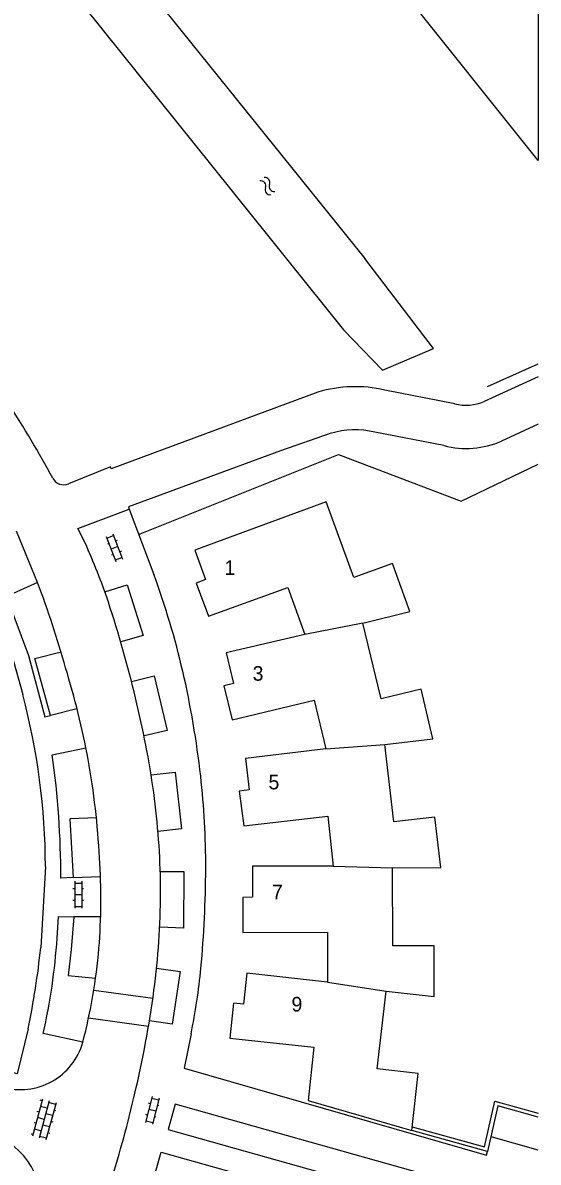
# Model space of a CAD drawing. Extents: x 148816 to 151297, y 399515 to 402500.
# Drawn here: x 151253.1 to 151297.2, y 400866.1 to 400963.7 of the extents above; entities that cross this region are included whole.
import ezdxf

# ---------------------------------------------------------------- set-up
doc = ezdxf.new("R2010")
doc.units = 0
for name, color, linetype in [('B01 Hoofdgebouw  [T] Norm', 7, 'Continuous'), ('B07 Tussenmuur  [D] Norm', 7, 'Continuous'), ('S02 Open verharding  Norm', 7, 'Continuous'), ('S05 Water  Norm', 7, 'Continuous'), ('T01 Muur  [T] Norm', 7, 'Continuous'), ('T03 Hek raster  [T] Norm', 7, 'Continuous'), ('T09 Insteek water  [T] Norm', 7, 'Continuous'), ('T10 Cultuurscheiding  [T] Gem', 7, 'Continuous'), ('V00 Kant verharding algemeen  [T] Norm', 7, 'Continuous'), ('V00 Kant verharding algemeen secundair  [T] Gem', 7, 'Continuous'), ('V00 Kant verharding algemeen secundair  [T] Norm', 7, 'Continuous'), ('Z02 Huisnummer  [Tekst] Norm', 7, 'Continuous')]:
    doc.layers.add(name, color=color, linetype=linetype)

msp = doc.modelspace()

# ---------------------------------------------------------------- linework, layer by layer
at = {"layer": 'B01 Hoofdgebouw  [T] Norm'}
msp.add_lwpolyline([(151284.1, 400901.867), (151288.221, 400902.36), (151287.23, 400906.627), (151283.79, 400905.792), (151282.214, 400912.283), (151286.254, 400913.281), (151284.777, 400917.374), (151281.457, 400916.176), (151279.087, 400922.651), (151267.823, 400918.517), (151268.752, 400916.003), (151267.954, 400915.709), (151268.995, 400912.883), (151275.812, 400915.321), (151277.254, 400911.286), (151270.512, 400909.73), (151271.145, 400907.107), (151270.316, 400906.907), (151271.023, 400903.979), (151278.06, 400905.68), (151279.066, 400901.515), (151272.165, 400900.665), (151272.5, 400897.998), (151271.645, 400897.891), (151272.019, 400894.914), (151279.213, 400895.726), (151279.693, 400891.467), (151272.779, 400891.468), (151272.789, 400888.789), (151271.943, 400888.786), (151271.954, 400885.786), (151279.194, 400885.813), (151279.209, 400881.528), (151272.299, 400882.291), (151272.013, 400879.626), (151271.16, 400879.718), (151270.838, 400876.722), (151278.037, 400875.948), (151277.545, 400871.374), (151286.411, 400868.811), (151286.962, 400873.7), (151283.464, 400874.094), (151284.213, 400880.742), (151288.325, 400880.281), (151288.318, 400884.643), (151284.788, 400884.637), (151284.777, 400891.307), (151288.914, 400891.333), (151288.397, 400895.663), (151284.892, 400895.244)], close=True, dxfattribs=at)
at = {"layer": 'B07 Tussenmuur  [D] Norm'}
for p, q in [((151279.066, 400901.515), (151284.1, 400901.867)), ((151279.066, 400901.515), (151284.1, 400901.867)), ((151279.693, 400891.467), (151284.777, 400891.307)), ((151279.693, 400891.467), (151284.777, 400891.307)), ((151279.209, 400881.528), (151284.213, 400880.742)), ((151279.209, 400881.528), (151284.213, 400880.742))]:
    msp.add_line(p, q, dxfattribs=at)
msp.add_lwpolyline([(151282.214, 400912.283), (151277.254, 400911.286)], dxfattribs=at)
msp.add_lwpolyline([(151282.214, 400912.283), (151277.254, 400911.286)], dxfattribs=at)
at = {"layer": 'S02 Open verharding  Norm'}
for p, q in [((151260.258, 400919.694), (151261.084, 400917.547)), ((151260.312, 400919.554), (151260.872, 400919.769)), ((151260.491, 400919.087), (151260.351, 400919.033)), ((151260.818, 400919.909), (151261.644, 400917.762)), ((151261.191, 400919.356), (151261.051, 400919.302)), ((151261.231, 400918.836), (151260.671, 400918.62)), ((151260.85, 400918.154), (151260.71, 400918.1)), ((151261.55, 400918.423), (151261.41, 400918.369)), ((151261.03, 400917.687), (151261.59, 400917.902)), ((151257.551, 400890.162), (151257.551, 400887.862)), ((151257.551, 400890.012), (151258.151, 400890.012)), ((151258.151, 400890.162), (151258.151, 400887.862)), ((151257.551, 400889.512), (151257.401, 400889.512)), ((151258.151, 400889.012), (151257.551, 400889.012)), ((151258.301, 400889.512), (151258.151, 400889.512)), ((151257.551, 400888.512), (151257.401, 400888.512)), ((151257.551, 400888.012), (151258.151, 400888.012)), ((151258.301, 400888.512), (151258.151, 400888.512)), ((151254.79, 400871.513), (151253.93, 400868.327)), ((151255.369, 400871.356), (151254.509, 400868.17)), ((151254.751, 400871.368), (151254.606, 400871.407)), ((151255.909, 400871.055), (151255.33, 400871.211)), ((151264.188, 400871.741), (151263.619, 400869.512)), ((151264.151, 400871.595), (151264.732, 400871.447)), ((151264.769, 400871.592), (151264.2, 400869.364)), ((151254.49, 400870.402), (151254.346, 400870.441)), ((151255.2, 400870.729), (151254.621, 400870.885)), ((151255.649, 400870.09), (151255.07, 400870.246)), ((151255.949, 400871.2), (151255.089, 400868.014)), ((151255.779, 400870.572), (151255.924, 400870.533)), ((151264.027, 400871.111), (151263.882, 400871.148)), ((151264.485, 400870.478), (151263.903, 400870.626)), ((151264.754, 400870.925), (151264.609, 400870.962)), ((151254.23, 400869.437), (151254.085, 400869.476)), ((151254.939, 400869.763), (151254.36, 400869.92)), ((151255.388, 400869.124), (151254.809, 400869.281)), ((151255.519, 400869.607), (151255.663, 400869.568)), ((151263.78, 400870.142), (151263.634, 400870.179)), ((151263.656, 400869.657), (151264.237, 400869.509)), ((151264.506, 400869.956), (151264.361, 400869.993)), ((151253.969, 400868.471), (151253.824, 400868.511)), ((151254.099, 400868.954), (151254.679, 400868.798)), ((151255.128, 400868.159), (151254.548, 400868.315)), ((151255.258, 400868.641), (151255.403, 400868.602))]:
    msp.add_line(p, q, dxfattribs=at)
at = {"layer": 'S05 Water  Norm'}
for centre, start, end in [((151273.842, 400950.008), 336.59573, 100.45076), ((151273.49, 400949.728), 336.59573, 100.45076), ((151274.27, 400949.39), 156.59573, 280.45075), ((151274.622, 400949.67), 156.59573, 280.45075)]:
    msp.add_arc(centre, 0.425, start, end, dxfattribs=at)
at = {"layer": 'T01 Muur  [T] Norm'}
for points in [[(151286.447, 400869.134), (151292.656, 400867.406), (151293.535, 400871.328), (151297.242, 400870.294)], [(151297.242, 400869.962), (151293.774, 400870.929), (151292.895, 400867.007), (151286.411, 400868.811)]]:
    msp.add_lwpolyline(points, dxfattribs=at)
at = {"layer": 'T03 Hek raster  [T] Norm'}
for points in [[(151292.902, 400932.539), (151297.242, 400934.49)], [(151263.004, 400919.866), (151280.135, 400926.716), (151290.658, 400922.705)], [(151290.658, 400922.705), (151297.242, 400925.879)]]:
    msp.add_lwpolyline(points, dxfattribs=at)
at = {"layer": 'T09 Insteek water  [T] Norm'}
msp.add_line((151236.901, 401000), (151282.399, 400943.514), dxfattribs=at)
for points in [[(151243.919, 400983.055), (151280.556, 400937.388), (151283.906, 400933.941)], [(151283.906, 400933.941), (151288.289, 400935.786), (151282.399, 400943.514)]]:
    msp.add_lwpolyline(points, dxfattribs=at)
at = {"layer": 'T10 Cultuurscheiding  [T] Gem'}
for points in [[(151297.242, 400951.906), (151238.433, 401025.441), (151288.375, 401065.133), (151297.242, 401053.927)], [(151297.242, 401053.927), (151297.242, 400951.906)]]:
    msp.add_lwpolyline(points, dxfattribs=at)
at = {"layer": 'V00 Kant verharding algemeen  [T] Norm'}
for p, q in [((151290.088, 400931.056), (151284.1, 400932.235)), ((151289.163, 400927.474), (151283.262, 400928.631)), ((151254.376, 400915.754), (151252.575, 400920.143)), ((151255.626, 400900.989), (151258.501, 400901.582)), ((151255.047, 400891.427), (151254.641, 400884.481)), ((151256.994, 400882.1), (151259.323, 400881.858)), ((151264.238, 400880.111), (151259.174, 400880.815)), ((151258.245, 400876.374), (151254.858, 400877.118))]:
    msp.add_line(p, q, dxfattribs=at)
for points in [[(151297.242, 400933.366), (151292.628, 400931.259)], [(151278.381, 400932.058), (151260.673, 400925.483), (151260.602, 400925.67), (151257.014, 400924.216)], [(151297.242, 400929.299), (151294.11, 400927.869)], [(151279.439, 400928.513), (151275.172, 400927.031), (151262.148, 400922.229), (151262.22, 400922.038)], [(151258.439, 400919.154), (151257.828, 400920.373), (151262.22, 400922.038), (151264.333, 400916.432)], [(151249.046, 400917.098), (151250.352, 400914.279), (151252.315, 400909.027), (151253.104, 400906.158)], [(151254.376, 400915.754), (151251.699, 400914.55), (151253.597, 400909.493), (151254.981, 400904.247), (151255.481, 400904.373), (151254.122, 400909.252), (151256.387, 400909.819)], [(151259.447, 400895.608), (151257.128, 400895.508), (151257.409, 400890.473), (151256.359, 400890.428)], [(151256.046, 400885.293), (151256.162, 400887.137), (151257.466, 400887.119)], [(151257.466, 400887.119), (151257.238, 400884.317), (151256.994, 400882.1)], [(151253.562, 400877.529), (151252.635, 400873.673), (151242.28, 400876.579)], [(151267.511, 400877.086), (151266.932, 400874.152)], [(151267.511, 400877.086), (151266.932, 400874.152), (151292.828, 400866.708), (151292.895, 400867.007)], [(151297.242, 400862.441), (151291.101, 400864.18), (151291.089, 400864.058), (151266.16, 400871.078), (151265.542, 400868.907), (151291.719, 400861.527), (151292.384, 400863.816)], [(151297.242, 400867.13), (151293.216, 400868.27)], [(151268.159, 400840.119), (151258.163, 400842.93), (151264.95, 400866.975), (151275.712, 400863.938)]]:
    msp.add_lwpolyline(points, dxfattribs=at)
for centre, radius, start, end in [((151281.573, 400921.364), 11.16, 76.91484, 106.621), ((151169.462, 400877.751), 98.158, 28.56486, 32.93174), ((151291.064, 400934.837), 3.905, 255.52179, 293.60856), ((151281.573, 400921.364), 7.46, 76.91484, 106.621), ((151291.064, 400934.837), 7.605, 255.52179, 293.60856), ((151256.585, 400925.143), 1.021, 206.57681, 294.82028), ((151207.51, 400896.249), 55.843, 18.61535, 24.21519), ((151197.148, 400891.872), 71.533, 13.14829, 20.08015), ((151159.501, 400880.55), 101.196, 16.00327, 20.35763), ((151159.714, 400881.072), 105.986, 13.53204, 18.14276), ((151181.005, 400885.618), 79.135, 10.90882, 16.76858), ((151187.379, 400889.976), 81.479, 6.47916, 12.88419), ((151195.398, 400891.053), 59.65, 0.3592, 14.66853), ((151184.097, 400886.591), 80.989, 7.92523, 13.77248), ((151182.114, 400890.581), 74.245, 359.88204, 8.0586), ((151188.861, 400888.333), 70.917, 3.10333, 9.95623), ((151199.74, 400891.422), 69.033, 359.88188, 6.44399), ((151200.688, 400889.049), 64.218, 0.57711, 7.79411), ((151207.02, 400888.629), 52.773, 355.4263, 3.84929), ((151173.445, 400891.611), 95.328, 354.65454, 359.80115), ((151198.892, 400889.423), 66.012, 352.98206, 0.23668), ((151201.63, 400889.027), 54.544, 347.3886, 356.07459), ((151185.166, 400891.704), 69.849, 348.29103, 354.06433), ((151209.971, 400888.794), 49.846, 345.57124, 354.96649), ((151211.927, 400888.323), 56.709, 348.5709, 354.33977), ((151171.635, 400893.459), 93.56, 347.05751, 352.56865), ((151252.893, 400877.88), 5.56, 254.04088, 344.28726), ((151171.178, 400892.984), 93.9, 342.59241, 347.40238), ((151248.695, 400862.725), 5.961, 345.09733, 75.07204)]:
    msp.add_arc(centre, radius, start, end, dxfattribs=at)
at = {"layer": 'V00 Kant verharding algemeen secundair  [T] Gem'}
msp.add_line((151258.737, 400878.475), (151263.867, 400877.754), dxfattribs=at)
at = {"layer": 'V00 Kant verharding algemeen secundair  [T] Norm'}
for p, q in [((151257.746, 400904.935), (151255.481, 400904.373)), ((151257.409, 400890.473), (151259.758, 400890.566)), ((151259.772, 400887.122), (151257.466, 400887.119))]:
    msp.add_line(p, q, dxfattribs=at)
for points in [[(151260.14, 400914.949), (151262.054, 400915.547), (151263.407, 400911.219), (151261.486, 400910.661)], [(151262.409, 400907.279), (151264.353, 400907.747), (151265.475, 400903.089), (151263.487, 400902.61)], [(151264.088, 400899.269), (151266.139, 400899.5), (151266.683, 400894.658), (151264.68, 400894.433)], [(151264.876, 400891.008), (151266.881, 400891.006), (151266.877, 400886.134), (151264.826, 400886.233)], [(151264.564, 400882.732), (151266.591, 400882.424), (151265.907, 400877.918), (151263.945, 400878.217)]]:
    msp.add_lwpolyline(points, dxfattribs=at)

# ---------------------------------------------------------------- texts
at = {"layer": 'Z02 Huisnummer  [Tekst] Norm'}
for s, p in [('1', (151270.365, 400916.397)), ('3', (151272.783, 400907.341)), ('5', (151274.146, 400898.037)), ('7', (151274.444, 400888.627)), ('9', (151276.113, 400879.013))]:
    msp.add_text(s, height=1.25, dxfattribs=at).set_placement(p)

doc.saveas('drawing.dxf')
